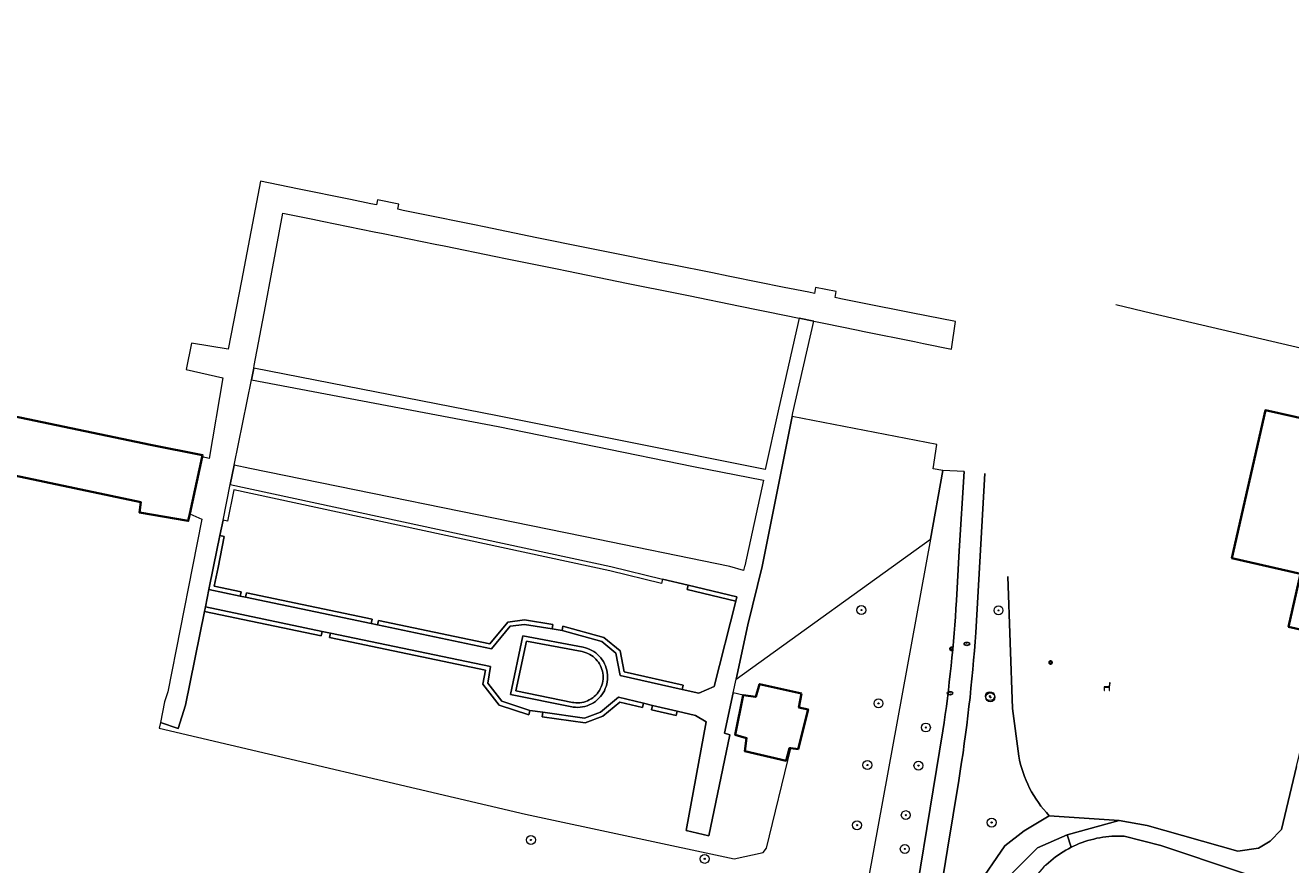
# Model space of a CAD drawing. Header units: metres. Extents: x 152610 to 160096, y 456114 to 462495.
# Tile 411 of 656: x 157806 to 157918, y 460473 to 460548. Entities that reach past the tile are written whole.
import ezdxf
from ezdxf.enums import TextEntityAlignment as Align

# ---------------------------------------------------------------- set-up
doc = ezdxf.new("R2010")
doc.units = ezdxf.units.M
doc.header["$LTSCALE"] = 0.5
doc.layers.get('0').update_dxf_attribs({"linetype": 'CONTINUOUS'})
for name, color, linetype, lineweight in [('B-PV-GK-BESCHOEIING-G', 251, 'GK-BESCHOEIING-SO', 18), ('B-PV-GR-BEPLANTING_CULTUUR_BOSPLANTSOEN-GV', 251, 'CONTINUOUS', 18), ('B-PV-GR-BOOM-S', 251, 'CONTINUOUS', 25), ('B-PV-GR-HAAG-GV', 251, 'CONTINUOUS', 13), ('B-PV-GW-TALUD_KRUIN-G', 251, 'CONTINUOUS', 18), ('B-PV-IE-MEUBILAIR-S', 251, 'CONTINUOUS', 25), ('B-PV-IE-MEUBILAIR_WEGMEUBILAIR-S', 251, 'CONTINUOUS', 25), ('B-PV-OG-BEBOUWING-GV', 6, 'CONTINUOUS', 35), ('B-PV-OG-TERREIN_BEGROEID-GV', 251, 'CONTINUOUS', 18), ('B-PV-OG-WATER_SLOOT-GV', 251, 'CONTINUOUS', 18), ('B-PV-VH-ONVERHARD_ZAND-GV', 251, 'CONTINUOUS', 18), ('B-PV-VH-OPENVERHARDING_BETONSTRAATSTEEN-GV', 251, 'CONTINUOUS', 18), ('B-PV-VH-OPENVERHARDING_STRAATBAKSTEEN-GV', 251, 'CONTINUOUS', 18)]:
    doc.layers.add(name, color=color, linetype=linetype, lineweight=lineweight)
doc.styles.add('NLCS-ISO', font='NLCS-ISO.ttf')
doc.linetypes.add('GK-BESCHOEIING-SO', pattern='A,18,-3,[1,NLCS.SHX,S=0.6,R=0,X=0,Y=0],-3', length=24)

# ---------------------------------------------------------------- blocks, each defined once
blk = doc.blocks.new('SIE-MEUBILAIR_PAAL_LICHTMAST-SO')
for points in [[(-0.62, 0), (-1, 0)], [(-0.71, 0.71), (-0.44, 0.44)], [(0, 1), (0, 0.62)], [(0.44, 0.44), (0.71, 0.71)], [(1, 0), (0.62, 0)], [(-0.71, -0.71), (-0.44, -0.44)], [(0, -0.62), (0, -1)], [(0.44, -0.44), (0.71, -0.71)]]:
    blk.add_lwpolyline(points)
blk.add_circle((0, 0), 0.5)
blk = doc.blocks.new('SIE-MEUBILAIR_PUT_RIOOLPUT-SO')
blk.add_ellipse((0, 0), major_axis=(1.25, 0), ratio=0.54)
at = {"style": 'NLCS-ISO'}
blk.add_text('ri', height=0.75, dxfattribs=at).set_placement((-0.04, 0.07), align=Align.MIDDLE_CENTER)
blk = doc.blocks.new('SIE-WEG_ZITBANK-SO')
at = {"color": 0, "linetype": 'ByBlock', "lineweight": 18}
blk.add_lwpolyline([(-0.91, -1.63), (-0.91, -0.2), (1.09, -0.2), (1.09, -1.63), (1.29, -1.63), (1.29, -0.21), (1.54, 1.78), (1.33, 1.78), (1.11, 0), (-1.11, 0), (-1.11, -1.63)], close=True, dxfattribs=at)
blk = doc.blocks.new('SGR-BOOM_GBKN-SO')
at = {"linetype": 'ByBlock', "lineweight": 18}
h = blk.add_hatch(color=0, dxfattribs=at)
h.dxf.hatch_style = 1
edge = h.paths.add_edge_path()
edge.add_arc((0, 0), 0.25, 0, 360)
at = {"color": 0, "linetype": 'ByBlock', "lineweight": 18}
for radius in [2, 0.25]:
    blk.add_circle((0, 0), radius, dxfattribs=at)
at = {"color": 0, "linetype": 'ByBlock', "lineweight": 18, "style": 'NLCS-ISO'}
blk.add_attdef('SOORT', (2.5, 0), '', height=1.5, dxfattribs=at)

msp = doc.modelspace()

# ---------------------------------------------------------------- linework, layer by layer
at = {"layer": 'B-PV-GK-BESCHOEIING-G', "flags": 128}
msp.add_lwpolyline([(158000, 460469.96), (158044.927, 460484.276), (158045.272, 460484.422), (158045.615, 460484.574), (158045.954, 460484.734), (158046.289, 460484.902), (158046.621, 460485.076), (158046.949, 460485.258), (158047.273, 460485.446), (158047.593, 460485.641), (158047.908, 460485.843), (158048.22, 460486.052), (158048.526, 460486.268), (158048.828, 460486.489), (158049.126, 460486.718), (158049.418, 460486.952), (158049.705, 460487.193), (158049.987, 460487.44), (158050.264, 460487.693), (158050.535, 460487.951), (158050.801, 460488.216), (158050.928, 460488.346), (158051.185, 460488.619), (158051.437, 460488.897), (158051.682, 460489.18), (158051.921, 460489.469), (158052.154, 460489.763), (158052.381, 460490.061), (158052.602, 460490.364), (158052.815, 460490.672), (158053.023, 460490.985), (158053.223, 460491.302), (158053.417, 460491.623), (158053.604, 460491.948), (158053.783, 460492.277), (158053.956, 460492.609), (158054.122, 460492.946), (158054.28, 460493.286), (158054.431, 460493.629), (158054.575, 460493.975), (158054.711, 460494.324), (158054.84, 460494.676), (158054.962, 460495.031), (158055.075, 460495.388), (158055.181, 460495.748), (158055.28, 460496.11), (158055.37, 460496.473), (158055.453, 460496.839), (158055.528, 460497.206), (158055.596, 460497.575), (158055.655, 460497.945), (158055.706, 460498.317), (158055.75, 460498.689), (158055.785, 460499.062), (158055.813, 460499.436), (158055.832, 460499.811), (158055.839, 460499.999), (158055.839, 460500), (158048.611, 460558.15), (158048.595, 460558.286), (158048.457, 460559.465), (158048.327, 460560.646), (158048.206, 460561.828), (158048.092, 460563.01), (158047.986, 460564.194), (158047.889, 460565.377), (158047.799, 460566.562), (158047.717, 460567.747), (158047.643, 460568.933), (158047.577, 460570.119), (158047.519, 460571.305), (158047.47, 460572.492), (158047.428, 460573.679), (158047.394, 460574.867), (158047.368, 460576.054), (158047.35, 460577.242), (158047.34, 460578.43), (158047.338, 460579.618), (158047.344, 460580.806), (158047.358, 460581.994), (158047.381, 460583.181), (158047.411, 460584.369), (158047.449, 460585.556), (158047.495, 460586.743), (158047.549, 460587.93), (158050.74, 460638.228), (158050.772, 460638.373), (158050.796, 460638.519), (158050.813, 460638.666), (158050.821, 460638.814), (158050.821, 460638.963), (158050.814, 460639.111), (158050.798, 460639.258), (158050.775, 460639.405), (158050.743, 460639.55), (158050.704, 460639.693), (158050.657, 460639.833), (158050.603, 460639.971), (158050.541, 460640.106), (158050.472, 460640.237), (158050.396, 460640.365), (158050.314, 460640.488), (158050.225, 460640.606), (158050.129, 460640.72), (158050.028, 460640.828), (158049.921, 460640.931), (158049.808, 460641.027), (158049.691, 460641.118), (158049.569, 460641.202), (158049.442, 460641.279), (158049.312, 460641.349), (158049.178, 460641.412), (158049.04, 460641.468), (158048.9, 460641.517), (158048.758, 460641.557), (158048.613, 460641.59), (158048.467, 460641.616), (158048.32, 460641.633), (158048.218, 460641.64), (158045.756, 460641.951), (158045.605, 460641.948), (158045.455, 460641.937), (158045.305, 460641.917), (158045.157, 460641.89), (158045.01, 460641.856), (158044.866, 460641.813), (158044.723, 460641.763), (158044.584, 460641.705), (158044.448, 460641.64), (158044.315, 460641.568), (158044.187, 460641.489), (158044.063, 460641.403), (158043.944, 460641.311), (158043.829, 460641.212), (158043.72, 460641.108), (158043.617, 460640.998), (158043.52, 460640.883), (158043.429, 460640.763), (158043.345, 460640.638), (158043.267, 460640.509), (158043.196, 460640.375), (158043.132, 460640.239), (158043.076, 460640.099), (158043.027, 460639.956), (158042.986, 460639.811), (158042.953, 460639.664), (158042.945, 460639.624), (158035.035, 460520.969), (158034.995, 460520.392), (158034.947, 460519.815), (158034.891, 460519.24), (158034.827, 460518.665), (158034.755, 460518.091), (158034.675, 460517.518), (158034.587, 460516.946), (158034.492, 460516.376), (158034.388, 460515.806), (158034.277, 460515.239), (158034.158, 460514.673), (158034.03, 460514.108), (158033.896, 460513.546), (158033.753, 460512.985), (158033.603, 460512.427), (158033.445, 460511.87), (158033.279, 460511.316), (158033.105, 460510.764), (158032.924, 460510.215), (158032.736, 460509.668), (158032.54, 460509.124), (158032.336, 460508.582), (158032.125, 460508.044), (158031.906, 460507.508), (158031.68, 460506.976), (158031.447, 460506.446), (158031.207, 460505.92), (158030.959, 460505.397), (158030.704, 460504.878), (158030.442, 460504.363), (158030.172, 460503.851), (158029.896, 460503.342), (158029.613, 460502.838), (158029.322, 460502.338), (158029.025, 460501.841), (158028.721, 460501.349), (158028.41, 460500.861), (158028.093, 460500.378), (158027.838, 460500), (158027.788, 460499.919), (158027.456, 460499.383), (158027.116, 460498.851), (158026.77, 460498.324), (158026.417, 460497.801), (158026.057, 460497.283), (158025.691, 460496.769), (158025.319, 460496.26), (158024.94, 460495.756), (158024.555, 460495.257), (158024.163, 460494.762), (158023.765, 460494.273), (158023.361, 460493.788), (158022.951, 460493.309), (158022.535, 460492.835), (158022.113, 460492.366), (158021.685, 460491.903), (158021.251, 460491.445), (158020.811, 460490.993), (158020.366, 460490.547), (158019.915, 460490.106), (158019.458, 460489.67), (158018.996, 460489.241), (158018.529, 460488.818), (158018.056, 460488.4), (158017.578, 460487.989), (158017.095, 460487.583), (158016.606, 460487.184), (158016.113, 460486.791), (158015.615, 460486.404), (158015.112, 460486.024), (158014.604, 460485.65), (158014.091, 460485.283), (158013.574, 460484.922), (158013.052, 460484.567), (158012.526, 460484.22), (158011.995, 460483.879), (158011.46, 460483.544), (158010.921, 460483.217), (158010.378, 460482.896), (158009.831, 460482.583), (158009.279, 460482.276), (158008.724, 460481.976), (158008.166, 460481.684), (158007.603, 460481.398), (158007.037, 460481.12), (158006.468, 460480.849), (158005.895, 460480.585), (158005.319, 460480.328), (158004.739, 460480.079), (158004.157, 460479.837), (158003.571, 460479.602), (158002.983, 460479.375), (158002.392, 460479.156), (158001.798, 460478.944), (158001.201, 460478.739), (158000.602, 460478.542), (158000, 460478.353), (157992.159, 460475.92), (157978.335, 460471.565), (157971.072, 460469.374), (157960.043, 460465.979), (157954.878, 460464.82), (157949.877, 460464.107), (157944.936, 460464.092), (157939.831, 460464.618), (157937.314, 460465.052), (157933.359, 460466.118), (157920.894, 460470.44), (157906.776, 460475.171), (157903.526, 460475.989), (157903.254, 460476.001), (157902.981, 460476.005), (157902.708, 460476.001), (157902.436, 460475.989), (157902.164, 460475.968), (157901.893, 460475.94), (157901.623, 460475.904), (157901.354, 460475.86), (157901.086, 460475.809), (157900.82, 460475.749), (157900.556, 460475.682), (157900.294, 460475.607), (157900.034, 460475.524), (157899.777, 460475.433), (157899.522, 460475.336), (157899.271, 460475.23), (157899.023, 460475.118), (157898.806, 460475.012), (157898.565, 460474.886), (157898.327, 460474.753), (157898.093, 460474.612), (157897.864, 460474.465), (157897.639, 460474.312), (157897.418, 460474.152), (157897.203, 460473.985), (157896.992, 460473.812), (157896.786, 460473.633), (157896.586, 460473.449), (157896.392, 460473.258), (157896.203, 460473.062), (157896.02, 460472.86), (157895.843, 460472.653), (157895.732, 460472.517), (157894.006, 460468.618), (157890.085, 460444.593), (157889.89, 460442.836), (157889.88, 460442.519), (157889.878, 460442.202), (157889.884, 460441.885), (157889.898, 460441.568), (157889.92, 460441.252), (157889.95, 460440.936), (157889.988, 460440.621), (157890.034, 460440.307), (157890.088, 460439.995), (157890.15, 460439.684), (157890.219, 460439.374), (157890.297, 460439.066), (157890.382, 460438.761), (157890.474, 460438.458), (157890.575, 460438.157), (157890.683, 460437.859), (157890.798, 460437.563), (157890.921, 460437.271), (157891.051, 460436.981), (157891.188, 460436.696), (157891.333, 460436.413), (157891.485, 460436.135), (157891.643, 460435.86), (157891.809, 460435.59), (157891.981, 460435.323), (157892.16, 460435.061), (157892.345, 460434.804), (157892.537, 460434.552), (157892.735, 460434.304), (157892.94, 460434.061), (157893.15, 460433.824), (157893.366, 460433.592), (157893.589, 460433.366), (157893.816, 460433.145), (157894.05, 460432.93), (157894.288, 460432.721), (157894.532, 460432.519), (157894.781, 460432.322), (157895.035, 460432.132), (157895.293, 460431.948), (157895.556, 460431.771), (157895.78, 460431.627), (157896.051, 460431.462), (157896.326, 460431.304), (157896.605, 460431.153), (157896.888, 460431.009), (157897.174, 460430.873), (157897.463, 460430.743), (157897.756, 460430.621), (157898.052, 460430.506), (157898.35, 460430.399), (157898.651, 460430.299), (157898.955, 460430.207), (157899.261, 460430.123), (157899.568, 460430.046), (157899.878, 460429.978), (157900.189, 460429.917), (157900.502, 460429.863), (157900.816, 460429.818), (157901.131, 460429.781), (157901.447, 460429.752), (157901.763, 460429.73), (157902.08, 460429.717), (157902.397, 460429.712), (157902.714, 460429.714), (157903.031, 460429.725), (157903.348, 460429.743), (157903.664, 460429.77), (157903.979, 460429.805), (157904.293, 460429.847), (157904.607, 460429.898), (157904.918, 460429.956), (157905.229, 460430.022), (157905.408, 460430.064), (157914.008, 460434.525), (157915.984, 460435.687), (157923.822, 460440.173), (157929.54, 460443.1), (157933.844, 460445.302), (157948.305, 460452.301), (157963.811, 460458.39), (157975.549, 460462.437), (157990.758, 460467.06)], close=True, dxfattribs=at)
at = {"layer": 'B-PV-GR-BEPLANTING_CULTUUR_BOSPLANTSOEN-GV', "flags": 128}
for points in [[(157918.871, 460482.19), (157917.516, 460476.594), (157917.507, 460476.557), (157916.528, 460475.553), (157915.492, 460474.943), (157913.631, 460474.676), (157905.567, 460476.937), (157903.076, 460477.403), (157898.441, 460476.119), (157898.806, 460475.012), (157899.023, 460475.118), (157899.271, 460475.23), (157899.522, 460475.335), (157899.777, 460475.433), (157900.034, 460475.524), (157900.294, 460475.606), (157900.556, 460475.682), (157900.82, 460475.749), (157901.086, 460475.809), (157901.354, 460475.861), (157901.623, 460475.904), (157901.893, 460475.94), (157902.164, 460475.968), (157902.436, 460475.989), (157902.708, 460476.001), (157902.981, 460476.005), (157903.254, 460476.001), (157903.526, 460475.989), (157906.776, 460475.171), (157920.894, 460470.44)], [(157896.586, 460473.448), (157896.786, 460473.633), (157896.992, 460473.812), (157897.203, 460473.985), (157897.418, 460474.152), (157897.639, 460474.312), (157897.864, 460474.466), (157898.093, 460474.612), (157898.327, 460474.753), (157898.565, 460474.886), (157898.806, 460475.012), (157898.441, 460476.119), (157895.81, 460474.951), (157892.169, 460471.3)]]:
    msp.add_lwpolyline(points, dxfattribs=at)
at = {"layer": 'B-PV-GR-HAAG-GV', "flags": 128}
for points in [[(157823.049, 460502.76), (157822.49, 460500), (157822.076, 460497.956), (157824.852, 460497.374), (157824.934, 460497.765), (157822.547, 460498.266), (157822.882, 460499.921), (157823.441, 460502.681)], [(157825.342, 460497.271), (157836.521, 460494.927), (157836.603, 460495.318), (157825.425, 460497.663)], [(157864.735, 460498.344), (157864.642, 460497.955), (157868.966, 460496.918), (157869.065, 460497.306)], [(157821.762, 460496.405), (157821.683, 460496.013), (157832.068, 460493.844), (157832.15, 460494.236)], [(157852.611, 460494.45), (157852.675, 460494.845), (157850.154, 460495.258), (157848.683, 460495.063), (157847.073, 460493.123), (157837.159, 460495.202), (157837.077, 460494.81), (157847.227, 460492.682), (157848.891, 460494.687), (157850.148, 460494.854)], [(157864.184, 460489.065), (157864.272, 460489.455), (157859.023, 460490.637), (157858.664, 460492.512), (157857.219, 460493.696), (157853.574, 460494.698), (157853.509, 460494.303), (157857.031, 460493.333), (157858.298, 460492.294), (157858.68, 460490.304)], [(157832.883, 460494.083), (157832.801, 460493.691), (157846.675, 460490.794), (157846.459, 460489.529), (157847.915, 460487.678), (157850.534, 460486.809), (157850.626, 460487.2), (157848.155, 460488.02), (157846.883, 460489.637), (157847.134, 460491.107)], [(157850.018, 460493.828), (157848.91, 460488.626), (157854.368, 460487.514), (157854.505, 460487.493), (157854.712, 460487.474), (157854.919, 460487.47), (157855.127, 460487.483), (157855.333, 460487.512), (157855.536, 460487.556), (157855.735, 460487.616), (157855.929, 460487.691), (157856.116, 460487.781), (157856.296, 460487.885), (157856.468, 460488.002), (157856.629, 460488.132), (157856.781, 460488.275), (157856.921, 460488.428), (157857.049, 460488.592), (157857.164, 460488.765), (157857.265, 460488.947), (157857.352, 460489.135), (157857.424, 460489.33), (157857.481, 460489.53), (157857.522, 460489.734), (157857.548, 460489.94), (157857.558, 460490.148), (157857.551, 460490.356), (157857.529, 460490.562), (157857.491, 460490.766), (157857.437, 460490.967), (157857.369, 460491.163), (157857.285, 460491.353), (157857.187, 460491.537), (157857.074, 460491.712), (157856.949, 460491.878), (157856.812, 460492.033), (157856.663, 460492.178), (157856.503, 460492.311), (157856.333, 460492.431), (157856.155, 460492.538), (157855.969, 460492.631), (157855.777, 460492.709), (157855.579, 460492.772), (157855.376, 460492.82)], [(157850.328, 460493.363), (157855.293, 460492.429), (157855.472, 460492.386), (157855.641, 460492.333), (157855.804, 460492.266), (157855.962, 460492.187), (157856.114, 460492.096), (157856.259, 460491.993), (157856.395, 460491.88), (157856.522, 460491.757), (157856.639, 460491.625), (157856.746, 460491.483), (157856.842, 460491.334), (157856.925, 460491.178), (157856.996, 460491.016), (157857.054, 460490.849), (157857.101, 460490.677), (157857.133, 460490.504), (157857.152, 460490.328), (157857.158, 460490.151), (157857.149, 460489.975), (157857.127, 460489.799), (157857.092, 460489.624), (157857.043, 460489.454), (157856.982, 460489.289), (157856.908, 460489.128), (157856.822, 460488.973), (157856.724, 460488.826), (157856.615, 460488.686), (157856.496, 460488.556), (157856.366, 460488.434), (157856.229, 460488.324), (157856.083, 460488.224), (157855.929, 460488.135), (157855.77, 460488.058), (157855.605, 460487.995), (157855.436, 460487.944), (157855.263, 460487.906), (157855.087, 460487.881), (157854.91, 460487.87), (157854.734, 460487.874), (157854.554, 460487.89), (157854.438, 460487.908), (157849.385, 460488.937)], [(157851.785, 460487.035), (157851.728, 460486.639), (157855.554, 460486.092), (157857.125, 460486.687), (157858.638, 460487.927), (157860.657, 460487.446), (157860.749, 460487.835), (157858.538, 460488.362), (157856.922, 460487.038), (157855.509, 460486.503)], [(157861.553, 460487.644), (157861.461, 460487.255), (157863.654, 460486.732), (157863.747, 460487.121)]]:
    msp.add_lwpolyline(points, close=True, dxfattribs=at)
at = {"layer": 'B-PV-GW-TALUD_KRUIN-G', "flags": 128}
msp.add_lwpolyline([(157903.076, 460477.403), (157896.862, 460477.823), (157894.637, 460476.477), (157892.899, 460475.151), (157890.39, 460471.462), (157888.426, 460461.75), (157887.155, 460456.977), (157885.359, 460444.681), (157885.197, 460441.17), (157885.275, 460438.039), (157885.942, 460435.48), (157887.233, 460432.655), (157888.869, 460430.508), (157893, 460426.787), (157899.409, 460423.769)], dxfattribs=at)
at = {"layer": 'B-PV-OG-BEBOUWING-GV', "flags": 128}
msp.add_lwpolyline([(157801.496, 460508.788), (157816.001, 460505.744), (157815.885, 460504.823), (157820.229, 460504.064), (157820.368, 460504.696), (157821.481, 460509.764), (157821.517, 460509.927), (157816.886, 460510.852), (157801.379, 460514.064)], dxfattribs=at)
for points in [[(157924.529, 460495.976), (157926.036, 460502.654), (157922.075, 460503.543), (157924.014, 460512.134), (157916.094, 460513.923), (157913.113, 460500.762), (157919.227, 460499.36), (157918.159, 460494.65), (157921.692, 460493.839), (157923.896, 460493.333), (157924.399, 460495.435)], [(157874.812, 460488.714), (157871.074, 460489.536), (157870.737, 460488.396), (157869.608, 460488.564), (157868.914, 460485.016), (157869.917, 460484.733), (157869.755, 460483.575), (157873.441, 460482.718), (157873.753, 460483.846), (157873.872, 460483.832), (157874.513, 460483.759), (157875.403, 460487.282), (157874.584, 460487.458)]]:
    msp.add_lwpolyline(points, close=True, dxfattribs=at)
at = {"layer": 'B-PV-OG-TERREIN_BEGROEID-GV', "flags": 128}
for points in [[(157903.076, 460477.403), (157905.567, 460476.937), (157913.631, 460474.676), (157915.492, 460474.943), (157916.528, 460475.553), (157917.507, 460476.557), (157917.516, 460476.594), (157918.871, 460482.19), (157921.692, 460493.839), (157918.159, 460494.65), (157919.227, 460499.36), (157913.113, 460500.762), (157916.094, 460513.923), (157924.014, 460512.134), (157922.075, 460503.543), (157926.036, 460502.654), (157924.529, 460495.976), (157924.399, 460495.435), (157926.967, 460496.122), (157927.884, 460500), (157931.791, 460516.519), (157906.004, 460522.524), (157902.788, 460523.313)], [(157889.284, 460508.469), (157887.394, 460508.564), (157886.277, 460502.434), (157879.54, 460465.473), (157883.968, 460464.553), (157887.402, 460485.391)], [(157888.598, 460496.968), (157888.851, 460501.396), (157889.284, 460508.469)], [(157891.136, 460508.288), (157890.313, 460494.142)], [(157894.149, 460483.132), (157893.599, 460487.358), (157893.174, 460499.129)], [(157893.174, 460499.129), (157893.599, 460487.358), (157894.149, 460483.132)], [(157888.809, 460480.958), (157887.795, 460474.85), (157887.237, 460471.386), (157885.785, 460462.632), (157882.589, 460441.747), (157882.478, 460440.262), (157882.632, 460438.844), (157882.841, 460438.349), (157888.669, 460417.607)], [(157888.669, 460417.607), (157889.058, 460417.649), (157896.293, 460421.927), (157899.409, 460423.769), (157893, 460426.787), (157888.869, 460430.508), (157887.233, 460432.655), (157885.942, 460435.48), (157885.275, 460438.039), (157885.197, 460441.17), (157885.359, 460444.681), (157887.155, 460456.977), (157888.426, 460461.75), (157890.39, 460471.462), (157892.899, 460475.151), (157894.637, 460476.477), (157896.862, 460477.823)], [(157896.862, 460477.823), (157903.076, 460477.403)]]:
    msp.add_lwpolyline(points, dxfattribs=at)
at = {"layer": 'B-PV-OG-TERREIN_BEGROEID-GV'}
for points in [[(157887.402, 460485.391, 0.021434), (157888.598, 460496.968)], [(157890.313, 460494.142, -0.0235188), (157888.809, 460480.958)], [(157896.862, 460477.823, -0.1463505), (157894.149, 460483.132)], [(157894.149, 460483.132, 0.1463505), (157896.862, 460477.823)]]:
    msp.add_lwpolyline(points, format="xyb", dxfattribs=at)
at = {"layer": 'B-PV-OG-TERREIN_BEGROEID-GV', "flags": 128}
msp.add_lwpolyline([(157898.441, 460476.119), (157903.076, 460477.403), (157896.862, 460477.823), (157894.637, 460476.477), (157892.899, 460475.151), (157890.39, 460471.462), (157888.426, 460461.75), (157887.155, 460456.977), (157885.359, 460444.681), (157885.197, 460441.17), (157885.275, 460438.039), (157885.942, 460435.48), (157887.233, 460432.655), (157888.869, 460430.508), (157893, 460426.787), (157899.409, 460423.769), (157902.712, 460425.721), (157895.33, 460430.288), (157891.161, 460433.772), (157887.767, 460437.991), (157887.927, 460444.31), (157892.169, 460471.3), (157895.81, 460474.951)], close=True, dxfattribs=at)
at = {"layer": 'B-PV-OG-WATER_SLOOT-GV', "flags": 128}
msp.add_lwpolyline([(157920.894, 460470.44), (157906.776, 460475.171), (157903.526, 460475.989), (157903.254, 460476.001), (157902.981, 460476.005), (157902.708, 460476.001), (157902.436, 460475.989), (157902.164, 460475.968), (157901.893, 460475.94), (157901.623, 460475.904), (157901.354, 460475.861), (157901.086, 460475.809), (157900.82, 460475.749), (157900.556, 460475.682), (157900.294, 460475.606), (157900.034, 460475.524), (157899.777, 460475.433), (157899.522, 460475.335), (157899.271, 460475.23), (157899.023, 460475.118), (157898.806, 460475.012), (157898.565, 460474.886), (157898.327, 460474.753), (157898.093, 460474.612), (157897.864, 460474.466), (157897.639, 460474.312), (157897.418, 460474.152), (157897.203, 460473.985), (157896.992, 460473.812), (157896.786, 460473.633), (157896.586, 460473.448)], dxfattribs=at)
at = {"layer": 'B-PV-VH-ONVERHARD_ZAND-GV', "flags": 128}
for points in [[(157868.984, 460489.964), (157886.277, 460502.434), (157887.394, 460508.564), (157886.533, 460508.695), (157886.862, 460510.863), (157873.972, 460513.354), (157871.317, 460500), (157870.035, 460494.825)], [(157862.347, 460498.506), (157857.742, 460499.61), (157824.281, 460506.83), (157823.72, 460504.058), (157823.328, 460504.137), (157823.049, 460502.76), (157823.441, 460502.681), (157822.882, 460499.921), (157822.547, 460498.266), (157824.934, 460497.765), (157824.852, 460497.374), (157825.342, 460497.271), (157825.425, 460497.663), (157836.603, 460495.318), (157836.521, 460494.927), (157837.077, 460494.81), (157837.159, 460495.202), (157847.073, 460493.123), (157848.683, 460495.063), (157850.154, 460495.258), (157852.675, 460494.845), (157852.611, 460494.45), (157853.509, 460494.303), (157853.574, 460494.698), (157857.219, 460493.696), (157858.664, 460492.512), (157859.023, 460490.637), (157864.272, 460489.455), (157864.184, 460489.065), (157865.668, 460488.731), (157867.027, 460489.318), (157868.966, 460496.918), (157864.642, 460497.955), (157864.735, 460498.344), (157862.44, 460498.895)], [(157823.049, 460502.76), (157822.49, 460500), (157822.076, 460497.956), (157824.852, 460497.374), (157824.934, 460497.765), (157822.547, 460498.266), (157822.882, 460499.921), (157823.441, 460502.681)], [(157825.342, 460497.271), (157836.521, 460494.927), (157836.603, 460495.318), (157825.425, 460497.663)], [(157864.735, 460498.344), (157864.642, 460497.955), (157868.966, 460496.918), (157869.065, 460497.306)], [(157873.872, 460483.832), (157873.753, 460483.846), (157873.441, 460482.718), (157869.755, 460483.575), (157869.917, 460484.733), (157868.914, 460485.016), (157869.608, 460488.564), (157868.722, 460488.75), (157867.951, 460485.181), (157868.424, 460485.028), (157866.552, 460476.044), (157864.555, 460476.501), (157866.317, 460486.166), (157865.369, 460486.735), (157863.747, 460487.121), (157863.654, 460486.732), (157861.461, 460487.255), (157861.553, 460487.644), (157860.749, 460487.835), (157860.657, 460487.446), (157858.638, 460487.927), (157857.125, 460486.687), (157855.554, 460486.092), (157851.728, 460486.639), (157851.785, 460487.035), (157850.626, 460487.2), (157850.534, 460486.809), (157847.915, 460487.678), (157846.459, 460489.529), (157846.675, 460490.794), (157832.801, 460493.691), (157832.883, 460494.083), (157832.15, 460494.236), (157832.068, 460493.844), (157821.683, 460496.013), (157819.992, 460487.659), (157819.33, 460485.575), (157817.779, 460486.123), (157817.653, 460485.615), (157850.258, 460477.951), (157868.804, 460473.971), (157871.41, 460474.558), (157871.71, 460474.939)], [(157821.762, 460496.405), (157821.683, 460496.013), (157832.068, 460493.844), (157832.15, 460494.236)], [(157852.611, 460494.45), (157852.675, 460494.845), (157850.154, 460495.258), (157848.683, 460495.063), (157847.073, 460493.123), (157837.159, 460495.202), (157837.077, 460494.81), (157847.227, 460492.682), (157848.891, 460494.687), (157850.148, 460494.854)], [(157864.184, 460489.065), (157864.272, 460489.455), (157859.023, 460490.637), (157858.664, 460492.512), (157857.219, 460493.696), (157853.574, 460494.698), (157853.509, 460494.303), (157857.031, 460493.333), (157858.298, 460492.294), (157858.68, 460490.304)], [(157832.883, 460494.083), (157832.801, 460493.691), (157846.675, 460490.794), (157846.459, 460489.529), (157847.915, 460487.678), (157850.534, 460486.809), (157850.626, 460487.2), (157848.155, 460488.02), (157846.883, 460489.637), (157847.134, 460491.107)], [(157850.018, 460493.828), (157848.91, 460488.626), (157854.368, 460487.514), (157854.505, 460487.493), (157854.712, 460487.474), (157854.919, 460487.47), (157855.127, 460487.483), (157855.333, 460487.512), (157855.536, 460487.556), (157855.735, 460487.616), (157855.929, 460487.691), (157856.116, 460487.781), (157856.296, 460487.885), (157856.468, 460488.002), (157856.629, 460488.132), (157856.781, 460488.275), (157856.921, 460488.428), (157857.049, 460488.592), (157857.164, 460488.765), (157857.265, 460488.947), (157857.352, 460489.135), (157857.424, 460489.33), (157857.481, 460489.53), (157857.522, 460489.734), (157857.548, 460489.94), (157857.558, 460490.148), (157857.551, 460490.356), (157857.529, 460490.562), (157857.491, 460490.766), (157857.437, 460490.967), (157857.369, 460491.163), (157857.285, 460491.353), (157857.187, 460491.537), (157857.074, 460491.712), (157856.949, 460491.878), (157856.812, 460492.033), (157856.663, 460492.178), (157856.503, 460492.311), (157856.333, 460492.431), (157856.155, 460492.538), (157855.969, 460492.631), (157855.777, 460492.709), (157855.579, 460492.772), (157855.376, 460492.82)], [(157850.328, 460493.363), (157849.385, 460488.937), (157854.438, 460487.908), (157854.554, 460487.89), (157854.734, 460487.874), (157854.91, 460487.87), (157855.087, 460487.881), (157855.263, 460487.906), (157855.436, 460487.944), (157855.605, 460487.995), (157855.77, 460488.058), (157855.929, 460488.135), (157856.083, 460488.224), (157856.229, 460488.324), (157856.366, 460488.434), (157856.496, 460488.556), (157856.615, 460488.686), (157856.724, 460488.826), (157856.822, 460488.973), (157856.908, 460489.128), (157856.982, 460489.289), (157857.043, 460489.454), (157857.092, 460489.624), (157857.127, 460489.799), (157857.149, 460489.975), (157857.158, 460490.151), (157857.152, 460490.328), (157857.133, 460490.504), (157857.101, 460490.677), (157857.054, 460490.849), (157856.996, 460491.016), (157856.925, 460491.178), (157856.842, 460491.334), (157856.746, 460491.483), (157856.639, 460491.625), (157856.522, 460491.757), (157856.395, 460491.88), (157856.259, 460491.993), (157856.114, 460492.096), (157855.962, 460492.187), (157855.804, 460492.266), (157855.641, 460492.333), (157855.472, 460492.386), (157855.293, 460492.429)], [(157850.328, 460493.363), (157855.293, 460492.429), (157855.472, 460492.386), (157855.641, 460492.333), (157855.804, 460492.266), (157855.962, 460492.187), (157856.114, 460492.096), (157856.259, 460491.993), (157856.395, 460491.88), (157856.522, 460491.757), (157856.639, 460491.625), (157856.746, 460491.483), (157856.842, 460491.334), (157856.925, 460491.178), (157856.996, 460491.016), (157857.054, 460490.849), (157857.101, 460490.677), (157857.133, 460490.504), (157857.152, 460490.328), (157857.158, 460490.151), (157857.149, 460489.975), (157857.127, 460489.799), (157857.092, 460489.624), (157857.043, 460489.454), (157856.982, 460489.289), (157856.908, 460489.128), (157856.822, 460488.973), (157856.724, 460488.826), (157856.615, 460488.686), (157856.496, 460488.556), (157856.366, 460488.434), (157856.229, 460488.324), (157856.083, 460488.224), (157855.929, 460488.135), (157855.77, 460488.058), (157855.605, 460487.995), (157855.436, 460487.944), (157855.263, 460487.906), (157855.087, 460487.881), (157854.91, 460487.87), (157854.734, 460487.874), (157854.554, 460487.89), (157854.438, 460487.908), (157849.385, 460488.937)], [(157851.785, 460487.035), (157851.728, 460486.639), (157855.554, 460486.092), (157857.125, 460486.687), (157858.638, 460487.927), (157860.657, 460487.446), (157860.749, 460487.835), (157858.538, 460488.362), (157856.922, 460487.038), (157855.509, 460486.503)], [(157861.553, 460487.644), (157861.461, 460487.255), (157863.654, 460486.732), (157863.747, 460487.121)]]:
    msp.add_lwpolyline(points, close=True, dxfattribs=at)
at = {"layer": 'B-PV-VH-OPENVERHARDING_BETONSTRAATSTEEN-GV', "flags": 128}
for points in [[(157874.617, 460522.115), (157875.896, 460521.854), (157876.939, 460521.642), (157879.699, 460521.081), (157880.389, 460520.94), (157884.876, 460520.028), (157885.669, 460519.866), (157888.155, 460519.361), (157888.527, 460521.806), (157885.943, 460522.323), (157884.56, 460522.6), (157880.23, 460523.467), (157878.301, 460523.853), (157877.81, 460523.951), (157877.903, 460524.485), (157876.048, 460524.857), (157875.955, 460524.323), (157875.465, 460524.421), (157873.751, 460524.764), (157873.277, 460524.859), (157868.569, 460525.802), (157868.295, 460525.856), (157866.881, 460526.139), (157863.31, 460526.854), (157862.459, 460527.025), (157857.746, 460527.968), (157856.86, 460528.146), (157854.646, 460528.589), (157852.147, 460529.099), (157851.269, 460529.278), (157846.559, 460530.24), (157845.716, 460530.412), (157841.006, 460531.374), (157839.372, 460531.707), (157838.882, 460531.807), (157838.973, 460532.279), (157837.07, 460532.66), (157836.98, 460532.196), (157836.49, 460532.296), (157834.665, 460532.669), (157829.954, 460533.63), (157826.669, 460534.301), (157824.961, 460525.451), (157823.785, 460519.357), (157820.521, 460519.904), (157820.038, 460517.541), (157823.309, 460516.792), (157822.098, 460509.623), (157821.481, 460509.764), (157820.368, 460504.696), (157821.452, 460504.232), (157820.613, 460500), (157818.405, 460488.855), (157818.123, 460487.969), (157817.779, 460486.123), (157819.33, 460485.575), (157819.992, 460487.659), (157821.683, 460496.013), (157821.762, 460496.405), (157822.076, 460497.956), (157822.49, 460500), (157823.049, 460502.76), (157823.328, 460504.137), (157823.969, 460507.306), (157824.318, 460509.028), (157825.854, 460516.62), (157826.065, 460517.66), (157826.114, 460517.903), (157827.097, 460523.177), (157827.666, 460526.226), (157828.643, 460531.466), (157831.329, 460530.92), (157832.156, 460530.752), (157836.766, 460529.814), (157837.593, 460529.646), (157842.196, 460528.709), (157843.008, 460528.544), (157847.611, 460527.608), (157848.466, 460527.434), (157853.069, 460526.497), (157853.931, 460526.322), (157858.534, 460525.386), (157859.25, 460525.24), (157863.853, 460524.304), (157864.749, 460524.122), (157869.344, 460523.187), (157870.947, 460522.861), (157871.832, 460522.681)], [(157823.969, 460507.306), (157857.831, 460500), (157862.44, 460498.895), (157864.735, 460498.344), (157869.065, 460497.306), (157868.966, 460496.918), (157867.027, 460489.318), (157865.668, 460488.731), (157864.184, 460489.065), (157858.68, 460490.304), (157858.298, 460492.294), (157857.031, 460493.333), (157853.509, 460494.303), (157852.611, 460494.45), (157850.148, 460494.854), (157848.891, 460494.687), (157847.227, 460492.682), (157837.077, 460494.81), (157836.521, 460494.927), (157825.342, 460497.271), (157824.852, 460497.374), (157822.076, 460497.956), (157821.762, 460496.405), (157832.15, 460494.236), (157832.883, 460494.083), (157847.134, 460491.107), (157846.883, 460489.637), (157848.155, 460488.02), (157850.626, 460487.2), (157851.785, 460487.035), (157855.509, 460486.503), (157856.922, 460487.038), (157858.538, 460488.362), (157860.749, 460487.835), (157861.553, 460487.644), (157863.747, 460487.121), (157865.369, 460486.735), (157866.317, 460486.166), (157864.555, 460476.501), (157866.552, 460476.044), (157868.424, 460485.028), (157867.951, 460485.181), (157868.722, 460488.75), (157868.984, 460489.964), (157870.035, 460494.825), (157871.317, 460500), (157873.972, 460513.354), (157874.041, 460513.697), (157875.896, 460521.854), (157874.617, 460522.115), (157874.529, 460521.725), (157872.746, 460513.855), (157871.565, 460508.643), (157847.744, 460513.421), (157826.065, 460517.66), (157825.854, 460516.62), (157847.825, 460512.467), (157865.212, 460508.917), (157871.42, 460507.68), (157869.766, 460500.062), (157869.753, 460500), (157869.663, 460499.647), (157868.419, 460500), (157855.415, 460502.679), (157825.712, 460508.743), (157824.318, 460509.028)], [(157850.018, 460493.828), (157855.376, 460492.82), (157855.579, 460492.772), (157855.777, 460492.709), (157855.969, 460492.631), (157856.155, 460492.538), (157856.333, 460492.431), (157856.503, 460492.311), (157856.663, 460492.178), (157856.812, 460492.033), (157856.949, 460491.878), (157857.074, 460491.712), (157857.187, 460491.537), (157857.285, 460491.353), (157857.369, 460491.163), (157857.437, 460490.967), (157857.491, 460490.766), (157857.529, 460490.562), (157857.551, 460490.356), (157857.558, 460490.148), (157857.548, 460489.94), (157857.522, 460489.734), (157857.481, 460489.53), (157857.424, 460489.33), (157857.352, 460489.135), (157857.265, 460488.947), (157857.164, 460488.765), (157857.049, 460488.592), (157856.921, 460488.428), (157856.781, 460488.275), (157856.629, 460488.132), (157856.468, 460488.002), (157856.296, 460487.885), (157856.116, 460487.781), (157855.929, 460487.691), (157855.735, 460487.616), (157855.536, 460487.556), (157855.333, 460487.512), (157855.127, 460487.483), (157854.919, 460487.47), (157854.712, 460487.474), (157854.505, 460487.493), (157854.368, 460487.514), (157848.91, 460488.626)]]:
    msp.add_lwpolyline(points, close=True, dxfattribs=at)
at = {"layer": 'B-PV-VH-OPENVERHARDING_STRAATBAKSTEEN-GV', "flags": 128}
for points in [[(157889.284, 460508.469), (157888.851, 460501.396), (157888.598, 460496.968)], [(157890.313, 460494.142), (157891.136, 460508.288)], [(157887.402, 460485.391), (157883.968, 460464.553), (157879.54, 460465.473), (157879.29, 460464.1), (157884.089, 460463.21), (157880.58, 460442.287), (157880.435, 460440.503), (157880.644, 460438.483), (157880.974, 460437.109), (157886.559, 460417.379), (157888.669, 460417.607), (157882.841, 460438.349), (157882.632, 460438.844), (157882.478, 460440.262), (157882.589, 460441.747), (157885.785, 460462.632), (157887.237, 460471.386), (157887.795, 460474.85), (157888.809, 460480.958)]]:
    msp.add_lwpolyline(points, dxfattribs=at)
at = {"layer": 'B-PV-VH-OPENVERHARDING_STRAATBAKSTEEN-GV'}
for points in [[(157888.598, 460496.968, -0.021434), (157887.402, 460485.391)], [(157888.809, 460480.958, 0.0235188), (157890.313, 460494.142)]]:
    msp.add_lwpolyline(points, format="xyb", dxfattribs=at)

# ---------------------------------------------------------------- block references
at = {"layer": 'B-PV-GR-BOOM-S', "xscale": 0.2, "yscale": 0.2, "zscale": 0.2}
for p in [(157880.143, 460496.127), (157892.343, 460496.1), (157891.578, 460488.465), (157891.624, 460488.366), (157881.664, 460487.823), (157885.878, 460485.675), (157880.679, 460482.334), (157885.222, 460482.282), (157879.757, 460476.976), (157884.095, 460477.873), (157891.73, 460477.213), (157850.73, 460475.664), (157884.007, 460474.865), (157866.195, 460473.982)]:
    msp.add_blockref('SGR-BOOM_GBKN-SO', p, dxfattribs=at)
at = {"layer": 'B-PV-IE-MEUBILAIR-S', "xscale": 0.2, "yscale": 0.2, "zscale": 0.2}
for name, p in [('SIE-MEUBILAIR_PUT_RIOOLPUT-SO', (157889.529, 460493.117)), ('SIE-MEUBILAIR_PAAL_LICHTMAST-SO', (157888.149, 460492.676)), ('SIE-MEUBILAIR_PAAL_LICHTMAST-SO', (157896.983, 460491.466)), ('SIE-MEUBILAIR_PUT_RIOOLPUT-SO', (157888.029, 460488.729))]:
    msp.add_blockref(name, p, dxfattribs=at)
at = {"layer": 'B-PV-IE-MEUBILAIR_WEGMEUBILAIR-S', "xscale": 0.2, "yscale": 0.2, "zscale": 0.2}
msp.add_blockref('SIE-WEG_ZITBANK-SO', (157901.965, 460489.302), dxfattribs=at)

doc.saveas('drawing.dxf')
